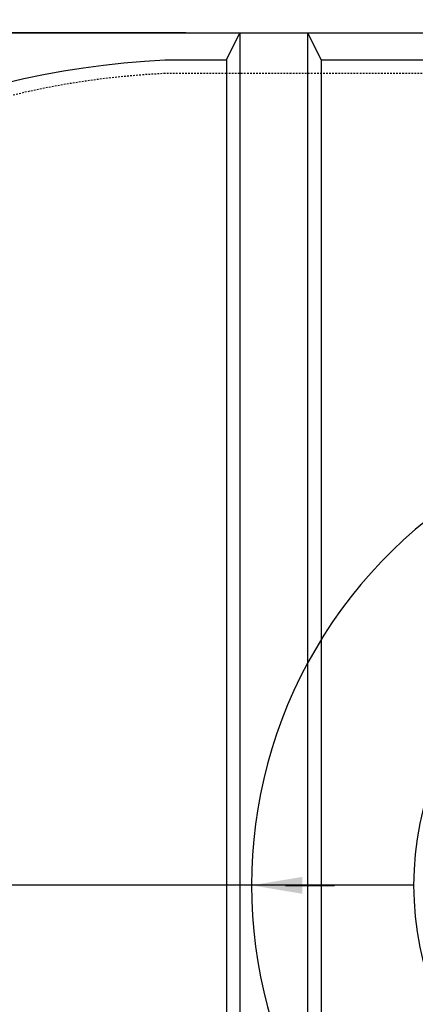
# Model space of a CAD drawing. Extents: x -169 to 6736, y -208 to 3022.
# Tile 623 of 656: x 5911 to 5940, y 1470 to 1543. Entities that reach past the tile are written whole.
import ezdxf

# ---------------------------------------------------------------- set-up
doc = ezdxf.new("R2010")
doc.units = 0
doc.header["$MEASUREMENT"] = 0
doc.header["$PDSIZE"] = 1
doc.linetypes.add('HIDDEN3', pattern=[0.1875, 0.125, -0.0625])
doc.layers.get('DEFPOINTS').update_dxf_attribs({"linetype": 'CONTINUOUS'})
for name, color, linetype in [('DIM', 3, 'CONTINUOUS'), ('PIPING-PRODUCT-REGULAR', 4, 'CONTINUOUS'), ('TANK-ANCHOR', 4, 'CONTINUOUS'), ('TANK-MANHOLE-COVER-40', 2, 'CONTINUOUS'), ('TANK-SLOPE', 3, 'CONTINUOUS'), ('TANK-UST', 5, 'CONTINUOUS'), ('TANK-UST-RIB', 7, 'CONTINUOUS')]:
    doc.layers.add(name, color=color, linetype=linetype)
doc.styles.add('SIMPLEX', font='simplex')
doc.dimstyles.new('DIM64', dxfattribs={"dimscale": 64, "dimtxt": 0.09375, "dimasz": 0.09375, "dimexe": 0.0625, "dimexo": 0.0625, "dimgap": 0.046875, "dimtad": 1, "dimdec": 4, "dimzin": 3, "dimdsep": 46, "dimlunit": 4, "dimtxsty": 'SIMPLEX', "dimcen": 0, "dimclrd": 256, "dimclre": 256, "dimclrt": 256, "dimadec": 0, "dimazin": 0, "dimtfac": 1, "dimtdec": 4, "dimtmove": 0, "dimatfit": 3, "dimfxl": 1, "dimfrac": 2, "dimtolj": 1, "dimtzin": 0, "dimarcsym": 0})

# ---------------------------------------------------------------- blocks, each defined once
blk = doc.blocks.new('*D96')
at = {"layer": 'DEFPOINTS', "color": 0, "transparency": 16777216}
for p in [(5797.154, 1578.018), (5827.16, 1578.018), (5926.904, 1542.018)]:
    blk.add_point(p, dxfattribs=at)
at = {"layer": 'DIM', "lineweight": -2, "transparency": 16777216}
for p, q in [((5823.16, 1578.018), (5793.154, 1578.018)), ((5797.154, 1548.018), (5797.154, 1572.018)), ((5922.904, 1542.018), (5793.154, 1542.018))]:
    blk.add_line(p, q, dxfattribs=at)
at = {"layer": 'DIM', "transparency": 16777216}
for points in [[(5796.154, 1572.018), (5798.154, 1572.018), (5797.154, 1578.018)], [(5796.154, 1548.018), (5798.154, 1548.018), (5797.154, 1542.018)]]:
    blk.add_solid(points, dxfattribs=at)
at = {"layer": 'DIM', "transparency": 16777216, "insert": (5790.583, 1560.018), "char_height": 6, "attachment_point": 5, "rotation": 90, "style": 'SIMPLEX'}
blk.add_mtext('\\A1;3\'-0"', dxfattribs=at)

msp = doc.modelspace()

# ---------------------------------------------------------------- linework, layer by layer
at = {"layer": 'PIPING-PRODUCT-REGULAR'}
msp.add_line((5939.7652, 1479.01916), (5827.15422, 1479.01916), dxfattribs=at)
at = {"layer": 'TANK-ANCHOR'}
msp.add_lwpolyline([(6046.51007, 1560.01839), (5872.51007, 1560.01839), (5872.51007, 1542.01839), (6046.51007, 1542.01839)], close=True, dxfattribs=at)
at = {"layer": 'TANK-MANHOLE-COVER-40', "color": 4, "linetype": 'Continuous'}
msp.add_circle((5962.40422, 1479.01916), 22.63902, dxfattribs=at)
at = {"layer": 'TANK-SLOPE'}
msp.add_lwpolyline([(5962.98856, 1444.38507), (6048.96407, 1445.83561, 0.9832619), (6048.96466, 1512.20116), (5962.98918, 1513.65324, 1.01702303)], format="xyb", close=True, dxfattribs=at)
at = {"layer": 'TANK-SLOPE', "const_width": 0.125}
msp.add_lwpolyline([(5930.2652, 1479.01916), (5933.90599, 1479.01916)], dxfattribs=at)
at = {"layer": 'TANK-SLOPE'}
msp.add_solid([(5931.5152, 1478.39416), (5927.7652, 1479.01916), (5931.5152, 1479.64416)], dxfattribs=at)
at = {"layer": 'TANK-UST'}
msp.add_lwpolyline([(5921.36821, 1418.01839, -0.9543276), (5921.36821, 1540.01839), (5925.90422, 1540.01839), (5926.90422, 1542.01839), (5931.90422, 1542.01839), (5932.90422, 1540.01839), (5942.40422, 1540.01839), (5943.40422, 1542.01839), (5948.40422, 1542.01839), (5949.40422, 1540.01839), (5958.90422, 1540.01839), (5959.90422, 1542.01839), (5964.90422, 1542.01839), (5965.90422, 1540.01839), (5975.40422, 1540.01839), (5976.40422, 1542.01839), (5981.40422, 1542.01839), (5982.40422, 1540.01839), (5991.90422, 1540.01839)], format="xyb", dxfattribs=at)
at = {"layer": 'TANK-UST', "color": 2, "linetype": 'HIDDEN3'}
msp.add_lwpolyline([(5925.90422, 1539.01839), (5921.39167, 1539.01839, 0.9539575), (5921.39167, 1419.01839), (5925.90422, 1419.01839), (6021.15442, 1419.01839), (6120.17377, 1419.01839), (6345.17377, 1419.01839), (6349.66697, 1419.01839, 0.9539575), (6349.66697, 1539.01839), (6345.17377, 1539.01839), (6120.17377, 1539.01839), (6021.15442, 1539.01839)], format="xyb", close=True, dxfattribs=at)
at = {"layer": 'TANK-UST-RIB'}
for p, q in [((5926.90422, 1542.01839), (5926.90422, 1416.01839)), ((5931.90422, 1542.01839), (5931.90422, 1416.01839)), ((5925.90422, 1540.01839), (5925.90422, 1418.01839)), ((5932.90422, 1540.01839), (5932.90422, 1418.01839))]:
    msp.add_line(p, q, dxfattribs=at)

# ---------------------------------------------------------------- dimensions: what is measured, and where the dimension line sits
at = {"layer": 'DIM'}
dim = msp.add_linear_dim(base=(5797.15422, 1578.01839), p1=(5926.90422, 1542.01839), p2=(5827.1604, 1578.01839), angle=90, text='3\'-0"', dimstyle='DIM64', dxfattribs=at)
dim.commit()
dim.dimension.update_dxf_attribs({"geometry": '*D96', "text_midpoint": (5790.5828, 1560.01839)})

doc.saveas('drawing.dxf')
